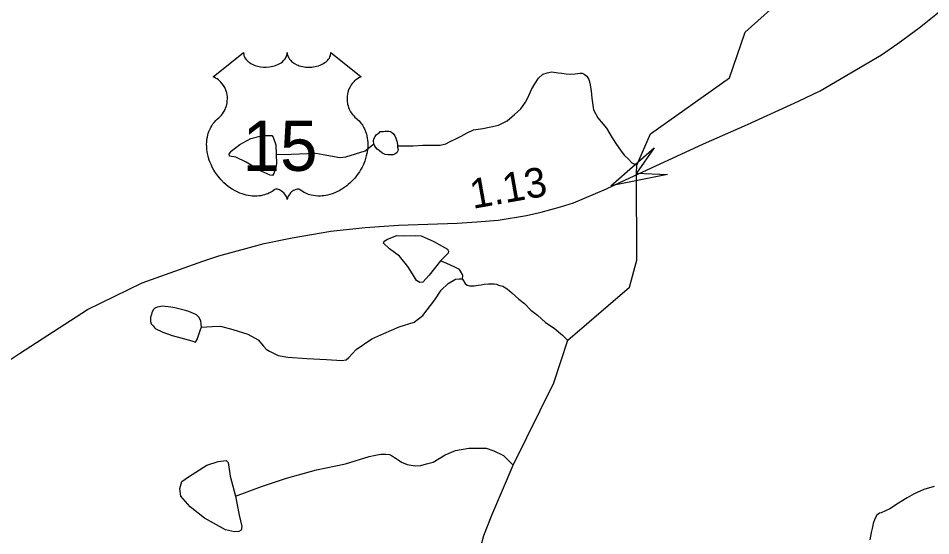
# Model space of a CAD drawing. Extents: x 2056842 to 2160602, y 826753 to 1016856.
# Drawn here: x 2083491 to 2087342, y 858683 to 860868 of the extents above; entities that cross this region are included whole.
import ezdxf

# ---------------------------------------------------------------- set-up
doc = ezdxf.new("R2010")
doc.units = 0
for name, color, linetype in [('Exist Hydrographic Creek Single Shore', 7, 'Continuous'), ('Exist Hydrographic Misc Water Feature', 7, 'Continuous'), ('Exist Road Primary US Attributed', 7, 'Continuous'), ('Exist Road Primary US Mileage Hundredths English Label', 7, 'Continuous'), ('Exist Road Primary US Shield CELL', 7, 'Continuous'), ('Exist Road Primary US Shield Number Label', 7, 'Continuous'), ('Exist Road Secondary Structure Standard Bridge Attributed CELL', 7, 'Continuous')]:
    doc.layers.add(name, color=color, linetype=linetype)

msp = doc.modelspace()

# ---------------------------------------------------------------- linework, layer by layer
at = {"layer": 'Exist Hydrographic Creek Single Shore'}
for points in [[(2085430.2, 858588.1), (2085456.5, 858684.3), (2085489.3, 858770.4), (2085580.3, 858981.4), (2085750.8, 859329), (2085810.3, 859508.3), (2086070.2, 859732.9), (2086102.2, 859847.1), (2086100.6, 860214.6), (2086101.3, 860247.4), (2086159.2, 860380.8), (2086492.2, 860616.7), (2086558.2, 860809), (2086732.3, 860966.2)], [(2087356.4, 858890.9), (2087312.3, 858879), (2087272.3, 858860.7), (2087242.4, 858842.5), (2087206.5, 858820.7), (2087168.6, 858796.5), (2087132.7, 858780.4), (2087126.3, 858778.5), (2087114.8, 858770.1), (2087106.6, 858754.3), (2087098.6, 858734.4), (2087094.9, 858714.3), (2087091.1, 858696.2), (2087084.7, 858666.3)]]:
    msp.add_lwpolyline(points, dxfattribs=at)
at = {"layer": 'Exist Hydrographic Misc Water Feature'}
for points in [[(2085092.2, 860329.7), (2085099.8, 860329.7), (2085130.1, 860330.1), (2085158, 860329.8), (2085198, 860331.9), (2085223.8, 860332), (2085254.2, 860332.3), (2085272, 860332.5), (2085295.8, 860338.2), (2085313.7, 860348.5), (2085337.9, 860358.6), (2085360, 860370.7), (2085385.6, 860384.6), (2085411.9, 860396.9), (2085452.1, 860403), (2085485.7, 860409.2), (2085518.1, 860416.9), (2085553.8, 860435), (2085585.4, 860461.5), (2085611.6, 860485.5), (2085631.5, 860513.4), (2085643.2, 860535.5), (2085657.5, 860567.4), (2085671.3, 860591.7), (2085687.1, 860615.7), (2085705.1, 860631.6), (2085723.1, 860637.7), (2085742.8, 860641.7), (2085769.1, 860637.7), (2085785.3, 860635.7), (2085803.1, 860633.7), (2085821.2, 860631.9), (2085841.1, 860634.1), (2085860.9, 860636), (2085871.2, 860636), (2085879, 860632), (2085891.3, 860624.1), (2085899.1, 860610.3), (2085903.2, 860594.3), (2085909.3, 860562.1), (2085911.4, 860530.2), (2085919.4, 860482.2), (2085937.6, 860448.3), (2085951.6, 860430.3), (2085973.7, 860404.6), (2085997.7, 860362.9), (2086016, 860334.6), (2086032, 860310.6), (2086048.2, 860290.7), (2086064.4, 860274.9), (2086079.9, 860257.1), (2086101.3, 860247.4)], [(2084579.3, 860292.8), (2084580.6, 860254.5), (2084578, 860236.1), (2084570.1, 860212.3), (2084563.5, 860204.4), (2084554.3, 860205.8), (2084516.1, 860222.9), (2084452.9, 860261.1), (2084409.4, 860282.2), (2084383, 860286.2), (2084381.7, 860294.1), (2084389.6, 860307.3), (2084426.5, 860334.9), (2084472.6, 860360), (2084521.4, 860373.2), (2084560.9, 860373.2), (2084567.5, 860366.6), (2084578, 860333.6), (2084579.3, 860292.8)], [(2084992.3, 860337.5), (2084990.1, 860349.2), (2084992.1, 860359.5), (2084997.7, 860369.6), (2085002, 860375.4), (2085005.7, 860379.4), (2085014.1, 860383.8), (2085018, 860389.6), (2085032.1, 860389.5), (2085040.1, 860391.6), (2085045.9, 860391.5), (2085055.7, 860391.7), (2085060.2, 860389.7), (2085066.2, 860387.6), (2085074, 860381.5), (2085080.1, 860371.7), (2085084, 860361.8), (2085088.3, 860349.7), (2085092, 860335.8), (2085092.2, 860329.7)], [(2084579.3, 860292.8), (2084642.6, 860294.1), (2084746.7, 860298), (2084778.3, 860292.8), (2084848.1, 860280.9), (2084873.1, 860283.5), (2084954.8, 860308.6), (2084992.3, 860337.5)], [(2085092.2, 860329.7), (2085092, 860323.6), (2085094.3, 860313.5), (2085092.4, 860307.8), (2085088.5, 860299.8), (2085082.2, 860295.5), (2085074, 860291.9), (2085066.4, 860291.8), (2085052.2, 860291.5), (2085040.3, 860293.3), (2085026, 860299.6), (2085014.5, 860309.4), (2085006.1, 860315.6), (2084996.2, 860327.6), (2084992.3, 860337.5)], [(2085273.5, 859844.5), (2085225.8, 859783.1), (2085198.1, 859754.1), (2085186.3, 859752.8), (2085171.8, 859760.7), (2085154.7, 859788.4), (2085134.9, 859820), (2085100.7, 859863.5), (2085057.2, 859893.9), (2085032.1, 859918.9), (2085034.8, 859926.8), (2085049.3, 859936), (2085088.8, 859950.5), (2085123.1, 859949.2), (2085166.5, 859950.5), (2085191.6, 859949.2), (2085244.3, 859925.5), (2085302.2, 859892.5), (2085307.5, 859884.6), (2085304.9, 859876.7), (2085273.5, 859844.5)], [(2085365.5, 859766.8), (2085367.8, 859782.7), (2085357.5, 859800.5), (2085353.6, 859806.8), (2085341.8, 859812.7), (2085334, 859816.7), (2085311.8, 859826.5), (2085289.7, 859836.4), (2085273.5, 859844.5)], [(2084263.9, 859564.5), (2084309.2, 859566.9), (2084344.8, 859568.2), (2084396.2, 859553.7), (2084459.4, 859534), (2084504.2, 859510.2), (2084526.6, 859483.9), (2084537.4, 859470.7), (2084551.9, 859462.8), (2084587.5, 859444.3), (2084628.3, 859437.7), (2084708.7, 859431.1), (2084791.7, 859427.2), (2084856.3, 859423.2), (2084874.7, 859425.9), (2084886.6, 859435.1), (2084916.9, 859469.4), (2084983.4, 859514.2), (2085033.5, 859536.6), (2085098, 859565.6), (2085161.3, 859585.4), (2085198.1, 859613.1), (2085249.5, 859679), (2085275.9, 859719.8), (2085304.9, 859748.8), (2085335.8, 859766.5), (2085351.8, 859768.5), (2085360, 859768.5), (2085365.5, 859766.8)], [(2085365.5, 859766.8), (2085369.8, 859758.9), (2085377.8, 859748.8), (2085385.8, 859740.6), (2085395.7, 859738.7), (2085415.8, 859738.9), (2085431.8, 859741), (2085444.1, 859742.8), (2085458, 859744.7), (2085475.7, 859746.9), (2085485.9, 859747), (2085500.1, 859746.9), (2085509.9, 859745), (2085517.7, 859741.3), (2085535.7, 859737.4), (2085554.2, 859725.3), (2085574.1, 859709.3), (2085604.2, 859681.6), (2085628, 859663.4), (2085654.3, 859635.4), (2085682.1, 859613.8), (2085716.4, 859583.9), (2085752.3, 859559.7), (2085788.6, 859529.9), (2085806.8, 859512.1), (2085810.3, 859508.3)], [(2084263.9, 859564.5), (2084263.7, 859576.3), (2084261.9, 859590.3), (2084253.9, 859606.2), (2084243.6, 859616.2), (2084231.3, 859622.2), (2084211.4, 859630), (2084197.7, 859634.2), (2084151.5, 859646), (2084135.3, 859648.1), (2084123.4, 859649.9), (2084111.3, 859651.7), (2084099.5, 859651.9), (2084085.5, 859650), (2084077.5, 859647.9), (2084067.5, 859643.8), (2084061.5, 859637.8), (2084055.6, 859625.7), (2084053.3, 859617.5), (2084049.6, 859605.5), (2084049.6, 859587.6), (2084051.9, 859577.5), (2084059.9, 859569.8), (2084069.7, 859557.8), (2084101.9, 859542), (2084140.1, 859528.1), (2084178, 859518.3), (2084207.9, 859510.1), (2084223.9, 859506.4), (2084239.9, 859500.3), (2084246.3, 859512.4), (2084260, 859554.5), (2084263.9, 859564.5)], [(2084408.5, 858849.5), (2084517.8, 858890.4), (2084623.2, 858926), (2084749.7, 858961.6), (2084872.2, 858986.6), (2084972.2, 859017.4), (2084998.3, 859023.6), (2085021.9, 859027.7), (2085042.4, 859027.9), (2085058.2, 859025.9), (2085066, 859021.8), (2085078.3, 859013.9), (2085086.1, 859009.9), (2085094, 859003.8), (2085108.2, 858993.9), (2085132.4, 858984.2), (2085166.2, 858978.2), (2085190.4, 858980.2), (2085214.4, 858986.4), (2085242.5, 858994.3), (2085292.7, 859024.9), (2085336.2, 859043.3), (2085392.9, 859052.5), (2085465.7, 859052.5), (2085498.7, 859042), (2085539.5, 859022.2), (2085580.3, 858981.4)], [(2084408.5, 858849.5), (2084422.9, 858770.4), (2084434.8, 858721.7), (2084432.2, 858707.2), (2084421.6, 858700.6), (2084403.2, 858699.2), (2084366.3, 858708.5), (2084276.7, 858757.2), (2084216.1, 858804.7), (2084177.9, 858849.5), (2084172.6, 858882.5), (2084181.8, 858912.8), (2084209.5, 858931.3), (2084287.2, 858981.4), (2084334.7, 858997.2), (2084368.9, 859001.1), (2084376.8, 858991.9), (2084386.1, 858935.2), (2084408.5, 858849.5)]]:
    msp.add_lwpolyline(points, dxfattribs=at)
at = {"layer": 'Exist Road Primary US Attributed'}
for points in [[(2086033, 860176.3), (2086382.7, 860337.4), (2086568.5, 860419.7), (2086783.9, 860517.6), (2086874.6, 860562.4), (2087134.2, 860713.4), (2087203.6, 860761), (2087292.5, 860827.6), (2087363.6, 860884.7), (2087421.8, 860931.7), (2087522.6, 861021.9), (2087580.2, 861073.2), (2087655, 861156.5), (2087756.4, 861257.9), (2087847.1, 861353.6), (2088051.8, 861569.5), (2088101.6, 861623.8), (2088246.5, 861762), (2088336.6, 861840.3), (2088389.1, 861879.1)], [(2083204.4, 859259.1), (2083321.4, 859337.5), (2083495.9, 859453.3), (2083784.1, 859638.7), (2084014.7, 859751), (2084269.8, 859842.2), (2084337.5, 859865.1), (2084529.4, 859916.6), (2084647, 859941.2), (2084809.8, 859968.7), (2084954.7, 859984.3), (2085095.2, 859994.4), (2085343, 860002.8), (2085426.4, 860009), (2085517.1, 860015.7), (2085635.7, 860034.7), (2085698.4, 860049.8), (2085778.9, 860071.6), (2085833.8, 860089), (2085973.1, 860148.3), (2086033, 860176.3)]]:
    msp.add_lwpolyline(points, dxfattribs=at)
at = {"layer": 'Exist Road Primary US Shield CELL'}
msp.add_lwpolyline([(2084442.2, 860723), (2084442.5, 860717.6), (2084443.8, 860711.3), (2084444.8, 860708.1), (2084447.8, 860701.8), (2084452.6, 860694.5), (2084459.4, 860687.2), (2084467.1, 860680.9), (2084472.3, 860677.6), (2084481, 860672.9), (2084491, 860668.7), (2084502.1, 860665.5), (2084513.4, 860663.2), (2084525.8, 860661.9), (2084538, 860661.6), (2084551.2, 860662.6), (2084565.8, 860665.4), (2084572.6, 860667.2), (2084580.1, 860669.8), (2084587.1, 860672.7), (2084594.7, 860676.8), (2084600.9, 860680.7), (2084605.7, 860684.2), (2084612.5, 860690.7), (2084618, 860697.5), (2084620.2, 860701.3), (2084622.2, 860704.9), (2084624.9, 860712.7), (2084625.7, 860716.1), (2084626.2, 860723.2), (2084626.7, 860717.3), (2084627.3, 860713.5), (2084628.3, 860709.9), (2084629.8, 860706), (2084632.5, 860700.5), (2084635.5, 860696), (2084641.3, 860689.2), (2084644.9, 860685.9), (2084648.1, 860683.2), (2084656.9, 860677.2), (2084667.1, 860672), (2084672.1, 860669.8), (2084677.2, 860668), (2084683.8, 860666), (2084690.5, 860664.4), (2084697.2, 860663.3), (2084704.1, 860662.3), (2084711, 860661.8), (2084716.7, 860661.6), (2084723.7, 860661.7), (2084730.2, 860662.1), (2084736.8, 860662.8), (2084744.1, 860664.1), (2084749.9, 860665.4), (2084757.7, 860667.4), (2084764.7, 860669.9), (2084770.8, 860672.6), (2084778.8, 860676.8), (2084785.2, 860680.8), (2084790, 860684.6), (2084795.6, 860689.7), (2084800.9, 860695.9), (2084804, 860700.4), (2084806.2, 860705), (2084808.3, 860709.9), (2084809.5, 860715.1), (2084810.1, 860719.5), (2084810.2, 860723.4), (2084938.8, 860620.9), (2084935.8, 860619.8), (2084928.8, 860616.3), (2084923.3, 860613.1), (2084914.4, 860606.8), (2084910.6, 860603.4), (2084906.8, 860599.9), (2084903.3, 860596.1), (2084900.3, 860592.5), (2084896.5, 860587.3), (2084893.2, 860582.1), (2084889.9, 860576.4), (2084887.5, 860571.5), (2084883.6, 860561.2), (2084881.7, 860554.6), (2084880.5, 860549.1), (2084879, 860537.6), (2084878.6, 860532.2), (2084878.6, 860526.8), (2084878.9, 860521.1), (2084879.4, 860515.6), (2084880.4, 860509.9), (2084881.3, 860504.9), (2084882.9, 860498.7), (2084885.2, 860491.6), (2084888, 860484.7), (2084893.9, 860473.5), (2084901.4, 860462.1), (2084906.8, 860455.7), (2084912.1, 860450.2), (2084920.1, 860443.6), (2084924.4, 860439.8), (2084929.3, 860434.8), (2084937.4, 860425.5), (2084940.6, 860421.1), (2084943.9, 860416.1), (2084947, 860411), (2084950, 860405.6), (2084952.4, 860400.8), (2084957, 860389.8), (2084960.3, 860379), (2084961.8, 860373.4), (2084964.2, 860360.8), (2084965.1, 860354.6), (2084966.1, 860342.3), (2084966.1, 860327.4), (2084965, 860313.2), (2084962.3, 860296.7), (2084960.1, 860286.9), (2084956.7, 860275.4), (2084953.5, 860265.4), (2084947.6, 860250.8), (2084942.4, 860240.1), (2084935.6, 860227.7), (2084931, 860220.1), (2084925.6, 860212.1), (2084918.8, 860202.8), (2084910.9, 860192.9), (2084901.4, 860182.5), (2084893.8, 860174.9), (2084883.7, 860165.9), (2084877.7, 860160.9), (2084869, 860154.3), (2084857.2, 860146.4), (2084845.5, 860139.7), (2084835.5, 860134.6), (2084826.7, 860130.8), (2084815.3, 860126.5), (2084796.3, 860121.2), (2084789.4, 860119.8), (2084781.2, 860118.6), (2084773.5, 860117.8), (2084766.1, 860117.3), (2084756.1, 860117.3), (2084746.1, 860118.1), (2084736.7, 860119.5), (2084726.9, 860121.5), (2084716.7, 860124.6), (2084707.4, 860128.2), (2084697.9, 860132.8), (2084682, 860142.9), (2084677.4, 860145.3), (2084674.9, 860146), (2084668.7, 860146.3), (2084662.9, 860145.1), (2084657, 860142.7), (2084653.4, 860140.8), (2084648.7, 860137.7), (2084645, 860134.8), (2084640.6, 860130.6), (2084637.6, 860127.1), (2084635.3, 860124.4), (2084630.8, 860117.3), (2084629.2, 860114), (2084627.5, 860109.7), (2084626.1, 860103.3), (2084624, 860111.3), (2084621.7, 860116.7), (2084619, 860121.2), (2084616.1, 860125.2), (2084611.6, 860130.4), (2084607.6, 860134.3), (2084602.7, 860138.2), (2084597.6, 860141.3), (2084593.4, 860143.5), (2084589.6, 860144.9), (2084585, 860146.1), (2084581.2, 860146.4), (2084578.1, 860146.3), (2084573.8, 860145.3), (2084568, 860141.1), (2084562.5, 860137.3), (2084556.5, 860133.6), (2084549.3, 860129.8), (2084544.1, 860127.4), (2084537.9, 860124.9), (2084530.6, 860122.5), (2084522.7, 860120.5), (2084514.6, 860118.9), (2084507.4, 860117.7), (2084499.8, 860117), (2084492.8, 860116.8), (2084485.6, 860116.9), (2084478.9, 860117.4), (2084471, 860118.1), (2084461.3, 860119.5), (2084453.3, 860121.4), (2084444.8, 860123.6), (2084436, 860126.4), (2084426.7, 860130), (2084415, 860135), (2084406.9, 860139.2), (2084394, 860146.6), (2084379, 860157), (2084367.6, 860166.2), (2084359.3, 860173.7), (2084347.1, 860186.2), (2084339.9, 860194.3), (2084328.6, 860208.9), (2084321.4, 860219.5), (2084316.8, 860227.2), (2084309.9, 860239.7), (2084306.2, 860247.5), (2084301.3, 860258.9), (2084297.5, 860269.3), (2084294.3, 860279.2), (2084292.6, 860285.5), (2084290.1, 860296.5), (2084288.7, 860304.3), (2084287.2, 860315.1), (2084286.4, 860326.4), (2084286.3, 860336.8), (2084286.5, 860345.4), (2084287.5, 860355.6), (2084289.2, 860366.3), (2084291.3, 860375.5), (2084293.1, 860382.1), (2084295.9, 860390.1), (2084299.5, 860399), (2084303.7, 860407.5), (2084307.8, 860414.6), (2084312.9, 860422.2), (2084317.9, 860428.7), (2084324.5, 860435.8), (2084331.3, 860442.3), (2084337.6, 860447.4), (2084345, 860454.7), (2084348.9, 860459.1), (2084353.6, 860465.3), (2084357.3, 860471), (2084360.2, 860476.1), (2084364.2, 860483.6), (2084366.5, 860489.2), (2084369.5, 860497.9), (2084371, 860504), (2084372.5, 860511.8), (2084373.5, 860519.2), (2084373.8, 860528.4), (2084373.6, 860535.9), (2084372.6, 860544.8), (2084371, 860553.3), (2084368.9, 860560.8), (2084365.8, 860569.3), (2084362.8, 860575.5), (2084357.9, 860584), (2084352.4, 860591.8), (2084346.8, 860598.2), (2084341.1, 860603.9), (2084335.6, 860608.1), (2084330.4, 860611.9), (2084323.9, 860615.8), (2084317.6, 860618.9), (2084313.6, 860620.5)], close=True, dxfattribs=at)
at = {"layer": 'Exist Road Secondary Structure Standard Bridge Attributed CELL'}
msp.add_lwpolyline([(2086230.4, 860208.6), (2085991.4, 860160.4), (2086174.3, 860321.7), (2086100.6, 860214.6)], close=True, dxfattribs=at)

# ---------------------------------------------------------------- texts
at = {"layer": 'Exist Road Primary US Mileage Hundredths English Label'}
msp.add_text('1.13', height=125, rotation=10.0673, dxfattribs=at).set_placement((2085409.1, 860063.1))
at = {"layer": 'Exist Road Primary US Shield Number Label'}
msp.add_text('15', height=212.5, dxfattribs=at).set_placement((2084437.9, 860223.7))

doc.saveas('drawing.dxf')
